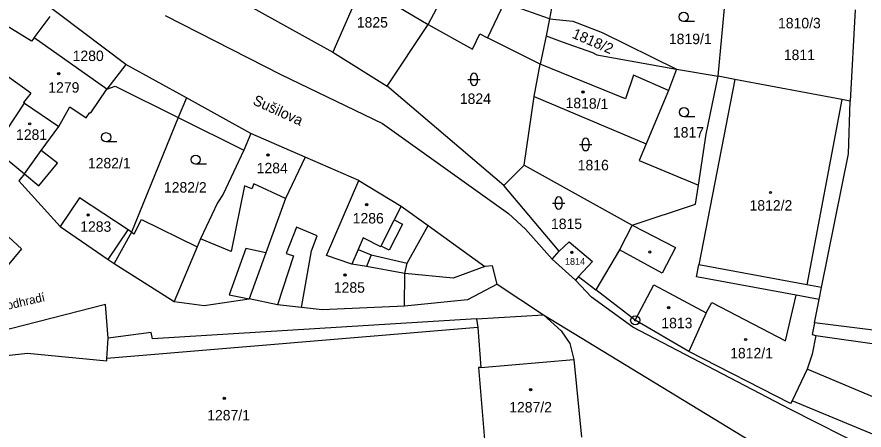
# Model space of a CAD drawing. Extents: x -593183 to -588034, y -1130415 to -1124994.
# Drawn here: x -590455.2 to -590317.4, y -1129282.9 to -1129215.7 of the extents above; entities that cross this region are included whole.
import ezdxf

# ---------------------------------------------------------------- set-up
doc = ezdxf.new("R2010")
doc.units = 0
for name, color, linetype in [('Vrstva 1', 7, 'Continuous'), ('Vrstva 15', 7, 'Continuous'), ('Vrstva 16', 7, 'Continuous'), ('Vrstva 18', 7, 'Continuous'), ('Vrstva 19', 7, 'Continuous'), ('Vrstva 24', 7, 'Continuous'), ('Vrstva 25', 7, 'Continuous'), ('Vrstva 4', 7, 'Continuous')]:
    doc.layers.add(name, color=color, linetype=linetype)

msp = doc.modelspace()

# ---------------------------------------------------------------- linework, layer by layer
at = {"layer": 'Vrstva 1'}
for p, q in [((-590366.33, -1129204.39), (-590368.57, -1129216)), ((-590428.24, -1129207.87), (-590403.83, -1129221.39)), ((-590341.15, -1129225.34), (-590339.47, -1129207.66)), ((-590399.1, -1129210.62), (-590403.83, -1129221.39)), ((-590398.57, -1129210.83), (-590388.33, -1129216.89)), ((-590437.47, -1129223.43), (-590451.81, -1129212.59)), ((-590388.33, -1129216.89), (-590385.53, -1129211.63)), ((-590375.96, -1129213.4), (-590378.66, -1129219.07)), ((-590452.4, -1129219.06), (-590449.79, -1129215.59)), ((-590431.08, -1129215.43), (-590412.29, -1129225.07)), ((-590318.83, -1129214.55), (-590319.63, -1129229.39)), ((-590394.95, -1129226.96), (-590388.33, -1129216.89)), ((-590388.33, -1129216.89), (-590381.08, -1129220.92)), ((-590368.57, -1129216), (-590369.13, -1129218.75)), ((-590368.57, -1129216), (-590364.76, -1129216.39)), ((-590364.76, -1129216.39), (-590359.98, -1129218.22)), ((-590452.85, -1129219.6), (-590456.8, -1129217.19)), ((-590359.98, -1129218.22), (-590347.9, -1129224.17)), ((-590452.4, -1129219.06), (-590452.85, -1129219.6)), ((-590440.56, -1129227.44), (-590452.4, -1129219.06)), ((-590381.08, -1129220.92), (-590379.89, -1129218.45)), ((-590379.89, -1129218.45), (-590378.66, -1129219.07)), ((-590370.08, -1129223.39), (-590378.66, -1129219.07)), ((-590369.13, -1129218.75), (-590370.08, -1129223.39)), ((-590369.13, -1129218.75), (-590366.49, -1129219.71)), ((-590366.49, -1129219.71), (-590361.55, -1129221.48)), ((-590403.83, -1129221.39), (-590394.95, -1129226.96)), ((-590361.55, -1129221.48), (-590360.86, -1129221.84)), ((-590360.86, -1129221.84), (-590347.9, -1129224.17)), ((-590437.47, -1129223.43), (-590440.56, -1129227.44)), ((-590427.64, -1129228.85), (-590437.47, -1129223.43)), ((-590371.04, -1129228.65), (-590370.08, -1129223.39)), ((-590412.29, -1129225.07), (-590395.73, -1129233)), ((-590347.9, -1129224.17), (-590349.18, -1129227.66)), ((-590347.9, -1129224.17), (-590341.15, -1129225.34)), ((-590338.41, -1129225.88), (-590344.27, -1129256.01)), ((-590343.09, -1129234.76), (-590341.15, -1129225.34)), ((-590338.41, -1129225.88), (-590341.15, -1129225.34)), ((-590321.01, -1129229.13), (-590338.41, -1129225.88)), ((-590443.17, -1129231.3), (-590440.56, -1129227.44)), ((-590376.01, -1129243.07), (-590394.95, -1129226.96)), ((-590349.18, -1129227.66), (-590352.84, -1129236.32)), ((-590427.64, -1129228.85), (-590428.95, -1129232.05)), ((-590417.13, -1129234.64), (-590427.64, -1129228.85)), ((-590372.71, -1129239.77), (-590371.04, -1129228.65)), ((-590371.04, -1129228.65), (-590352.84, -1129236.32)), ((-590319.63, -1129229.39), (-590321.01, -1129229.13)), ((-590458.91, -1129237.16), (-590453.98, -1129229.7)), ((-590453.98, -1129229.7), (-590448.4, -1129233.49)), ((-590448.4, -1129233.49), (-590446.61, -1129230.29)), ((-590446.61, -1129230.29), (-590443.94, -1129232.07)), ((-590319.91, -1129237.94), (-590319.63, -1129229.39)), ((-590443.94, -1129232.07), (-590443.34, -1129231.22)), ((-590443.34, -1129231.22), (-590443.17, -1129231.3)), ((-590428.95, -1129232.05), (-590436.54, -1129250.68)), ((-590451.24, -1129237.41), (-590448.4, -1129233.49)), ((-590395.73, -1129233), (-590375.22, -1129247.63)), ((-590417.13, -1129234.64), (-590418.29, -1129237.36)), ((-590408.3, -1129238.49), (-590417.13, -1129234.64)), ((-590344.33, -1129243.03), (-590343.09, -1129234.76)), ((-590458.91, -1129237.16), (-590453.98, -1129241.19)), ((-590448.61, -1129239.45), (-590451.24, -1129237.41)), ((-590418.29, -1129237.36), (-590421.63, -1129244.53)), ((-590352.84, -1129236.32), (-590353.98, -1129239.02)), ((-590408.3, -1129238.49), (-590411.54, -1129245.2)), ((-590399.57, -1129242.26), (-590408.3, -1129238.49)), ((-590353.98, -1129239.02), (-590344.33, -1129243.03)), ((-590324.29, -1129259.66), (-590319.91, -1129237.94)), ((-590451.63, -1129243.16), (-590448.61, -1129239.45)), ((-590376.01, -1129243.07), (-590372.71, -1129239.77)), ((-590372.71, -1129239.77), (-590355.14, -1129249.56)), ((-590453.98, -1129241.19), (-590454.89, -1129242.36)), ((-590453.98, -1129241.19), (-590451.63, -1129243.16)), ((-590454.89, -1129242.36), (-590448.15, -1129249.74)), ((-590404.85, -1129254.48), (-590399.57, -1129242.26)), ((-590399.57, -1129242.26), (-590392.69, -1129246.47)), ((-590366.97, -1129253.76), (-590376.01, -1129243.07)), ((-590344.8, -1129246.14), (-590344.33, -1129243.03)), ((-590421.63, -1129244.53), (-590422.56, -1129245.91)), ((-590445.05, -1129245.1), (-590448.15, -1129249.74)), ((-590437.12, -1129250.3), (-590445.05, -1129245.1)), ((-590422.56, -1129245.91), (-590425.32, -1129251.78)), ((-590411.54, -1129245.2), (-590414.73, -1129254.04)), ((-590392.69, -1129246.47), (-590388.32, -1129249.61)), ((-590355.14, -1129249.56), (-590344.8, -1129246.14)), ((-590375.22, -1129247.63), (-590372.48, -1129250.19)), ((-590448.15, -1129249.74), (-590440.37, -1129255.13)), ((-590388.32, -1129249.61), (-590379.06, -1129256.25)), ((-590355.14, -1129249.56), (-590357.15, -1129253.58)), ((-590440.37, -1129255.13), (-590437.12, -1129250.3)), ((-590436.54, -1129250.68), (-590439.36, -1129255.77)), ((-590372.48, -1129250.19), (-590368.12, -1129255.07)), ((-590456.54, -1129251.48), (-590454.46, -1129253.4)), ((-590425.32, -1129251.78), (-590425.87, -1129253.07)), ((-590366.97, -1129253.76), (-590365.36, -1129252.26)), ((-590365.36, -1129252.26), (-590361.59, -1129255.43)), ((-590454.46, -1129253.4), (-590458.69, -1129258.46)), ((-590425.87, -1129253.07), (-590429.61, -1129261.93)), ((-590414.73, -1129254.04), (-590417.43, -1129261.54)), ((-590368.12, -1129255.07), (-590366.97, -1129253.76)), ((-590357.15, -1129253.58), (-590361.05, -1129260.04)), ((-590440.37, -1129255.13), (-590439.36, -1129255.77)), ((-590400.89, -1129255.83), (-590404.85, -1129254.48)), ((-590364.34, -1129258.47), (-590368.12, -1129255.07)), ((-590361.59, -1129255.43), (-590363.87, -1129257.91)), ((-590439.36, -1129255.77), (-590429.61, -1129261.93)), ((-590400.73, -1129255.86), (-590400.89, -1129255.83)), ((-590398.34, -1129256.29), (-590400.73, -1129255.86)), ((-590392.44, -1129257.34), (-590398.34, -1129256.29)), ((-590379.06, -1129256.25), (-590384.25, -1129258.16)), ((-590377.82, -1129256.13), (-590379.06, -1129256.25)), ((-590377.07, -1129259.12), (-590377.82, -1129256.13)), ((-590344.65, -1129257.97), (-590344.27, -1129256.01)), ((-590392.1, -1129257.4), (-590392.44, -1129257.34)), ((-590384.25, -1129258.16), (-590392.1, -1129257.4)), ((-590363.87, -1129257.91), (-590364.34, -1129258.47)), ((-590363.87, -1129257.91), (-590361.05, -1129260.04)), ((-590328.43, -1129260.94), (-590344.65, -1129257.97)), ((-590377.07, -1129259.12), (-590381.89, -1129261.66)), ((-590377.07, -1129259.12), (-590369.53, -1129264.1)), ((-590361.73, -1129261.23), (-590364.34, -1129258.47)), ((-590354.61, -1129265.01), (-590351.61, -1129259.23)), ((-590351.61, -1129259.23), (-590349.13, -1129260.56)), ((-590324.69, -1129261.62), (-590324.29, -1129259.66)), ((-590354.61, -1129265.01), (-590361.05, -1129260.04)), ((-590349.13, -1129260.56), (-590343.09, -1129263.81)), ((-590324.69, -1129261.62), (-590328.43, -1129260.94)), ((-590429.61, -1129261.93), (-590424.74, -1129262.6)), ((-590424.74, -1129262.6), (-590417.43, -1129261.54)), ((-590412.84, -1129262.49), (-590417.43, -1129261.54)), ((-590381.89, -1129261.66), (-590392.14, -1129262.74)), ((-590355.01, -1129266.12), (-590361.73, -1129261.23)), ((-590325.46, -1129265.44), (-590324.69, -1129261.62)), ((-590440.8, -1129262.47), (-590464.94, -1129268.58)), ((-590440.34, -1129267.93), (-590440.8, -1129262.47)), ((-590408.93, -1129262.93), (-590412.84, -1129262.49)), ((-590405.56, -1129263.31), (-590408.93, -1129262.93)), ((-590392.14, -1129262.74), (-590405.56, -1129263.31)), ((-590343.09, -1129263.81), (-590345.88, -1129270.1)), ((-590380.45, -1129264.77), (-590433.15, -1129268.02)), ((-590380.45, -1129264.77), (-590369.53, -1129264.1)), ((-590380.45, -1129264.77), (-590380.25, -1129266.2)), ((-590369.53, -1129264.1), (-590366.66, -1129266.73)), ((-590369.53, -1129264.1), (-590331.92, -1129286.99)), ((-590345.88, -1129270.1), (-590354.61, -1129265.01)), ((-590380.25, -1129266.2), (-590379.76, -1129272.68)), ((-590329.44, -1129279.46), (-590355.01, -1129266.12)), ((-590325.46, -1129265.44), (-590325.84, -1129267.34)), ((-590310.65, -1129267.29), (-590325.46, -1129265.44)), ((-590440.6, -1129271.2), (-590440.34, -1129267.93)), ((-590433.38, -1129267.01), (-590440.34, -1129267.93)), ((-590433.15, -1129268.02), (-590433.38, -1129267.01)), ((-590366.66, -1129266.73), (-590365.25, -1129268.76)), ((-590325.84, -1129267.34), (-590325.24, -1129267.47)), ((-590325.24, -1129267.47), (-590325.83, -1129270.52)), ((-590365.25, -1129268.76), (-590364.59, -1129271.38)), ((-590464.7, -1129271.59), (-590453.5, -1129270.33)), ((-590453.5, -1129270.33), (-590440.59, -1129271.6)), ((-590329.33, -1129278.56), (-590345.88, -1129270.1)), ((-590325.83, -1129270.52), (-590326.62, -1129272.96)), ((-590440.59, -1129271.6), (-590440.6, -1129271.2)), ((-590364.59, -1129271.38), (-590363.35, -1129284.03)), ((-590379.76, -1129272.68), (-590380.13, -1129272.71)), ((-590380.13, -1129272.71), (-590379.03, -1129285.68)), ((-590326.62, -1129272.96), (-590329.11, -1129278.11)), ((-590329.11, -1129278.11), (-590329.33, -1129278.56)), ((-590312.15, -1129285.15), (-590329.11, -1129278.11)), ((-590285.65, -1129301.59), (-590329.44, -1129279.46))]:
    msp.add_line(p, q, dxfattribs=at)
at = {"layer": 'Vrstva 24'}
for radius in [0.75, 0.0903]:
    msp.add_circle((-590354.61, -1129265.01), radius, dxfattribs=at)
at = {"layer": 'Vrstva 25'}
for p, q in [((-590344.99, -1129216.43), (-590346.74, -1129216.43)), ((-590381.85, -1129225.84), (-590379.85, -1129225.84)), ((-590381.35, -1129226.34), (-590381.35, -1129225.34)), ((-590380.35, -1129225.34), (-590380.35, -1129226.34)), ((-590344.93, -1129231.92), (-590346.68, -1129231.92)), ((-590438.95, -1129236), (-590440.7, -1129236)), ((-590363.17, -1129236.92), (-590363.17, -1129235.92)), ((-590362.17, -1129235.92), (-590362.17, -1129236.92)), ((-590363.67, -1129236.42), (-590361.67, -1129236.42)), ((-590424.38, -1129239.64), (-590426.13, -1129239.64)), ((-590367.58, -1129246.45), (-590367.58, -1129245.45)), ((-590366.58, -1129245.45), (-590366.58, -1129246.45)), ((-590368.08, -1129245.95), (-590366.08, -1129245.95))]:
    msp.add_line(p, q, dxfattribs=at)
for centre, radius in [((-590346.74, -1129215.68), 0.75), ((-590448.41, -1129224.91), 0.175), ((-590448.41, -1129224.91), 0.15), ((-590363.11, -1129227.9), 0.175), ((-590363.11, -1129227.9), 0.15), ((-590346.68, -1129231.17), 0.75), ((-590453.12, -1129233.07), 0.175), ((-590453.12, -1129233.07), 0.15), ((-590440.7, -1129235.25), 0.75), ((-590426.13, -1129238.89), 0.75), ((-590414.35, -1129238.13), 0.175), ((-590414.35, -1129238.13), 0.15), ((-590332.6, -1129244.23), 0.175), ((-590332.6, -1129244.23), 0.15), ((-590398.3, -1129246.2), 0.175), ((-590398.3, -1129246.2), 0.15), ((-590443.62, -1129247.88), 0.175), ((-590443.62, -1129247.88), 0.15), ((-590364.93, -1129253.97), 0.175), ((-590364.93, -1129253.97), 0.15), ((-590352.25, -1129253.9), 0.175), ((-590401.84, -1129257.64), 0.175), ((-590401.84, -1129257.64), 0.15), ((-590349.17, -1129262.96), 0.175), ((-590349.17, -1129262.96), 0.15), ((-590336.66, -1129268.13), 0.175), ((-590336.66, -1129268.13), 0.15), ((-590371.64, -1129276.29), 0.175), ((-590371.64, -1129276.29), 0.15), ((-590421.47, -1129277.7), 0.175), ((-590421.47, -1129277.7), 0.15)]:
    msp.add_circle(centre, radius, dxfattribs=at)
for centre, start, end in [((-590380.85, -1129225.34), 90, 180), ((-590380.85, -1129225.34), 0, 90), ((-590380.85, -1129226.34), 180, 270), ((-590380.85, -1129226.34), 270, 0), ((-590362.67, -1129235.92), 90, 180), ((-590362.67, -1129235.92), 0, 90), ((-590362.67, -1129236.92), 180, 270), ((-590362.67, -1129236.92), 270, 0), ((-590367.08, -1129245.45), 90, 180), ((-590367.08, -1129245.45), 0, 90), ((-590367.08, -1129246.45), 180, 270), ((-590367.08, -1129246.45), 270, 0)]:
    msp.add_arc(centre, 0.5, start, end, dxfattribs=at)
at = {"layer": 'Vrstva 4'}
for p, q in [((-590368.57, -1129216), (-590375.96, -1129213.4)), ((-590356.22, -1129229.03), (-590370.08, -1129223.39)), ((-590354.88, -1129225.13), (-590356.22, -1129229.03)), ((-590349.18, -1129227.66), (-590354.88, -1129225.13)), ((-590452.97, -1129228.08), (-590456.82, -1129225.31)), ((-590440.56, -1129227.44), (-590439.21, -1129226.94)), ((-590439.21, -1129226.94), (-590428.95, -1129232.05)), ((-590452.97, -1129228.08), (-590454.11, -1129229.59)), ((-590321.01, -1129229.13), (-590326.7, -1129259.22)), ((-590453.98, -1129229.7), (-590454.11, -1129229.59)), ((-590428.95, -1129232.05), (-590418.29, -1129237.36)), ((-590453.98, -1129241.19), (-590451.24, -1129237.41)), ((-590418.21, -1129243.14), (-590420.37, -1129253.84)), ((-590416.98, -1129243.64), (-590418.21, -1129243.14)), ((-590416.68, -1129242.84), (-590416.98, -1129243.64)), ((-590411.54, -1129245.2), (-590416.68, -1129242.84)), ((-590392.69, -1129246.47), (-590393.81, -1129248.7)), ((-590436.11, -1129250.96), (-590434.94, -1129248.61)), ((-590434.94, -1129248.61), (-590425.87, -1129253.07)), ((-590409.7, -1129249.85), (-590411.43, -1129254.15)), ((-590406.35, -1129251.29), (-590409.7, -1129249.85)), ((-590395.95, -1129252.95), (-590393.81, -1129248.7)), ((-590392.49, -1129249.37), (-590394.63, -1129253.61)), ((-590393.81, -1129248.7), (-590392.49, -1129249.37)), ((-590391.73, -1129255.75), (-590388.32, -1129249.61)), ((-590355.14, -1129249.56), (-590348.09, -1129253.17)), ((-590436.54, -1129250.68), (-590437.12, -1129250.3)), ((-590436.54, -1129250.68), (-590436.11, -1129250.96)), ((-590407.27, -1129253.7), (-590406.35, -1129251.29)), ((-590420.37, -1129253.84), (-590425.32, -1129251.78)), ((-590398.88, -1129251.59), (-590399.71, -1129253.5)), ((-590396.02, -1129253.08), (-590398.88, -1129251.59)), ((-590417.96, -1129253.35), (-590420.7, -1129260.87)), ((-590414.73, -1129254.04), (-590417.96, -1129253.35)), ((-590411.43, -1129254.15), (-590410.21, -1129254.55)), ((-590408.93, -1129262.93), (-590407.27, -1129253.7)), ((-590399.71, -1129253.5), (-590400.73, -1129255.86)), ((-590399.71, -1129253.5), (-590397.6, -1129254.37)), ((-590395.95, -1129252.95), (-590396.02, -1129253.08)), ((-590394.63, -1129253.61), (-590395.95, -1129252.95)), ((-590350.24, -1129257.36), (-590357.15, -1129253.58)), ((-590348.09, -1129253.17), (-590350.24, -1129257.36)), ((-590410.21, -1129254.55), (-590412.84, -1129262.49)), ((-590397.6, -1129254.37), (-590398.34, -1129256.29)), ((-590397.6, -1129254.37), (-590391.73, -1129255.75)), ((-590392.1, -1129257.4), (-590391.73, -1129255.75)), ((-590326.7, -1129259.22), (-590344.27, -1129256.01)), ((-590392.14, -1129262.74), (-590392.1, -1129257.4)), ((-590324.29, -1129259.66), (-590326.7, -1129259.22)), ((-590420.7, -1129260.87), (-590417.43, -1129261.54)), ((-590330.18, -1129268.35), (-590328.43, -1129260.94)), ((-590343.09, -1129263.81), (-590342.17, -1129262.1)), ((-590342.17, -1129262.1), (-590330.18, -1129268.35)), ((-590380.25, -1129266.2), (-590440.6, -1129271.2)), ((-590325.24, -1129267.47), (-590311.46, -1129269.46)), ((-590379.76, -1129272.68), (-590364.59, -1129271.38)), ((-590314.66, -1129278.02), (-590326.62, -1129272.96))]:
    msp.add_line(p, q, dxfattribs=at)

# ---------------------------------------------------------------- texts
at = {"layer": 'Vrstva 15'}
for s, height, rotation, p in [('Sušilova', 1.7, 335.4328, (-590416.97, -1129229.84)), ('Podhradí', 1.4, 13.1341, (-590457.94, -1129263.59))]:
    msp.add_text(s, height=height, rotation=rotation, dxfattribs=at).set_placement(p)
at = {"layer": 'Vrstva 16'}
msp.add_text('1810/3', height=1.7, dxfattribs=at).set_placement((-590331.39, -1129217.54))
at = {"layer": 'Vrstva 18'}
for s, p in [('1825', (-590399.91, -1129217.42)), ('1819/1', (-590349.14, -1129220.11)), ('1811', (-590330.44, -1129222.7)), ('1280', (-590446.14, -1129222.86)), ('1824', (-590383.15, -1129229.83)), ('1817', (-590348.48, -1129235.3)), ('1282/1', (-590443.66, -1129240.31)), ('1816', (-590363.97, -1129240.63)), ('1282/2', (-590431.29, -1129244.25)), ('1815', (-590368.32, -1129250.18))]:
    msp.add_text(s, height=1.7, dxfattribs=at).set_placement(p)
msp.add_text('1818/2', height=1.7, rotation=336.7943, dxfattribs=at).set_placement((-590365.03, -1129219.03))
at = {"layer": 'Vrstva 19'}
for s, height, p in [('1279', 1.7, (-590450.1, -1129228)), ('1281', 1.7, (-590455.35, -1129235.67)), ('1284', 1.7, (-590416.2, -1129241.11)), ('1812/2', 1.7, (-590336.02, -1129247.18)), ('1286', 1.7, (-590400.58, -1129249.27)), ('1283', 1.7, (-590444.91, -1129250.62)), ('1814', 1.1, (-590366.05, -1129255.99)), ('1285', 1.7, (-590403.65, -1129260.53)), ('1813', 1.7, (-590350.37, -1129266.31)), ('1812/1', 1.7, (-590339.17, -1129271.2)), ('1287/2', 1.7, (-590375.12, -1129280)), ('1287/1', 1.7, (-590424.25, -1129281.29))]:
    msp.add_text(s, height=height, dxfattribs=at).set_placement(p)
msp.add_text('1818/1', height=1.7, rotation=358.4084, dxfattribs=at).set_placement((-590365.97, -1129230.49))

doc.saveas('drawing.dxf')
